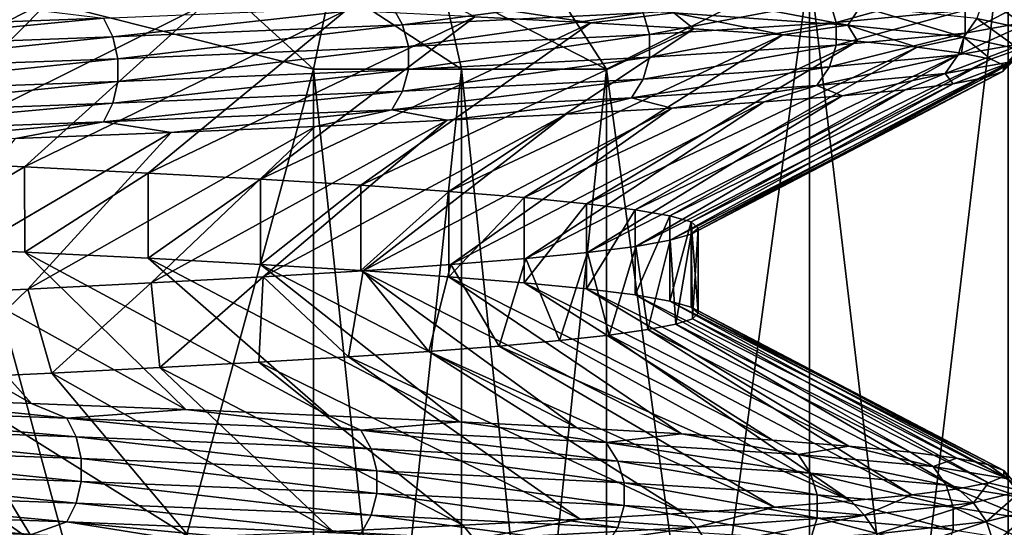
# Model space of a CAD drawing. Header units: metres. Extents: x -206 to 75, y -104 to 104.
# Tile 536 of 656: x 7.01 to 10.34, y -99.7 to -97.99. Entities that reach past the tile are written whole.
import ezdxf

# ---------------------------------------------------------------- set-up
doc = ezdxf.new("R2010")
doc.units = ezdxf.units.M
doc.layers.add('solid_01_1-CONSUMER_THERM_B_125288', color=7, linetype='CONTINUOUS')

msp = doc.modelspace()

# ---------------------------------------------------------------- linework, layer by layer
at = {"layer": 'solid_01_1-CONSUMER_THERM_B_125288'}
for points in [[(6.731843, -97, 37.90456), (6.627181, -97.807571, 39.5), (8, -98.154701, 39.5)], [(6.731843, -97, 11.095438), (8, -98.154701, 9.5), (6.627191, -97.807571, 9.5)], [(6.731843, -97, 11.095438), (8.242769, -97, 11.967772), (8, -98.154701, 9.5)], [(8.5, -98.154701, 39.222431), (6.731843, -97, 37.90456), (8, -98.154701, 39.5)], [(8.990381, -98.154701, 38.928204), (8.242769, -97, 37.03223), (6.731843, -97, 37.90456)], [(8.5, -98.154701, 39.222431), (8.990381, -98.154701, 38.928204), (6.731843, -97, 37.90456)], [(8.242769, -97, 11.967772), (8.5, -98.154701, 9.777568), (8, -98.154701, 9.5)], [(8.242769, -97, 11.967772), (8.990381, -98.154701, 10.071796), (8.5, -98.154701, 9.777568)], [(8.242769, -97, 11.967772), (9.67679, -97.807571, 11.260693), (8.990381, -98.154701, 10.071796)], [(8.990381, -98.154701, 38.928204), (9.676785, -97.807571, 37.739315), (8.242769, -97, 37.03223)], [(9.676785, -97.807571, 37.739315), (10.348061, -103.478249, 36.576633), (10.348054, -97.521751, 36.576645)], [(10.348061, -97.521751, 12.423368), (10.348054, -103.478249, 12.423355), (9.676786, -103.192429, 11.260685)], [(10.348061, -97.521751, 12.423368), (9.676786, -103.192429, 11.260685), (9.67679, -97.807571, 11.260693)], [(6.627181, -97.807571, 39.5), (6.62719, -103.192429, 39.5), (8, -102.845299, 39.5)], [(6.627181, -97.807571, 39.5), (8, -102.845299, 39.5), (8, -98.154701, 39.5)], [(6.627191, -97.807571, 9.5), (8, -98.154701, 9.5), (6.627182, -103.192429, 9.5)], [(9.67679, -97.807571, 11.260693), (9.676786, -103.192429, 11.260685), (8.990381, -102.845299, 10.071796)], [(9.67679, -97.807571, 11.260693), (8.990381, -102.845299, 10.071796), (8.990381, -98.154701, 10.071796)], [(8.990381, -98.154701, 38.928204), (9.67679, -103.192429, 37.739307), (9.676785, -97.807571, 37.739315)], [(9.676785, -97.807571, 37.739315), (9.67679, -103.192429, 37.739307), (10.348061, -103.478249, 36.576633)], [(7.114493, -97.915649, 16.996471), (6.560618, -97.89505, 16.507542), (6.083382, -98.443985, 17.465622)], [(8.2658, -97.941872, 30.815142), (9.075212, -97.900932, 29.584089), (8.301509, -98.005074, 30.842422)], [(9.075212, -97.900932, 29.584089), (9.114418, -97.964142, 29.606052), (8.301509, -98.005074, 30.842422)], [(9.257773, -97.901726, 19.659933), (9.217878, -97.964836, 19.680792), (9.806422, -98.005775, 21.031675)], [(9.848863, -97.942657, 21.016666), (9.257773, -97.901726, 19.659933), (9.806422, -98.005775, 21.031675)], [(9.743975, -97.92321, 28.266775), (10.178974, -97.882271, 26.852291), (9.766742, -97.996819, 28.275578)], [(10.178974, -97.882271, 26.852291), (10.202757, -97.955879, 26.85779), (9.766742, -97.996819, 28.275578)], [(7.114493, -97.915649, 16.996471), (6.083382, -98.443985, 17.465622), (6.570255, -98.464592, 17.918074)], [(7.6322, -97.936317, 17.523575), (7.114493, -97.915649, 16.996471), (6.570255, -98.464592, 17.918074)], [(7.6322, -97.936317, 17.523575), (6.570255, -98.464592, 17.918074), (7.023442, -98.485352, 18.403996)], [(8.109967, -97.956978, 18.084866), (7.6322, -97.936317, 17.523575), (7.023442, -98.485352, 18.403996)], [(8.444964, -97.923904, 18.426474), (8.545154, -97.977524, 18.67696), (8.937367, -97.998016, 19.299335)], [(9.217878, -97.964836, 19.680792), (8.444964, -97.923904, 18.426474), (8.937367, -97.998016, 19.299335)], [(9.114418, -97.964142, 29.606052), (9.743975, -97.92321, 28.266775), (9.135715, -98.03775, 29.617985)], [(9.743975, -97.92321, 28.266775), (9.766742, -97.996819, 28.275578), (9.135715, -98.03775, 29.617985)], [(10.433347, -97.914948, 25.392691), (10.433278, -97.991898, 25.392687), (10.202689, -98.032829, 26.857777)], [(10.202757, -97.955879, 26.85779), (10.433347, -97.914948, 25.392691), (10.202689, -98.032829, 26.857777)], [(10.266707, -97.910019, 22.438158), (10.242654, -97.983597, 22.442989), (10.429926, -98.024536, 23.910866)], [(10.454419, -97.950958, 23.909481), (10.266707, -97.910019, 22.438158), (10.429926, -98.024536, 23.910866)], [(6.169169, -98.023743, 32.875645), (6.993036, -97.946106, 32.116962), (7.290271, -97.982811, 31.919525)], [(8.109967, -97.956978, 18.084866), (7.023442, -98.485352, 18.403996), (7.44094, -98.506149, 18.921253)], [(7.290271, -97.982811, 31.919525), (8.2658, -97.941872, 30.815142), (7.321764, -98.046005, 31.951576)], [(8.2658, -97.941872, 30.815142), (8.301509, -98.005074, 30.842422), (7.321764, -98.046005, 31.951576)], [(8.545154, -97.977524, 18.67696), (8.109967, -97.956978, 18.084866), (7.44094, -98.506149, 18.921253)], [(8.301509, -98.005074, 30.842422), (9.114418, -97.964142, 29.606052), (8.320906, -98.07869, 30.857244)], [(9.114418, -97.964142, 29.606052), (9.135715, -98.03775, 29.617985), (8.320906, -98.07869, 30.857244)], [(9.217878, -97.964836, 19.680792), (8.937367, -97.998016, 19.299335), (9.285491, -98.01857, 19.95035)], [(9.217878, -97.964836, 19.680792), (9.285491, -98.01857, 19.95035), (9.586738, -98.039215, 20.625225)], [(9.806422, -98.005775, 21.031675), (9.217878, -97.964836, 19.680792), (9.586738, -98.039215, 20.625225)], [(10.202757, -97.955879, 26.85779), (10.202689, -98.032829, 26.857777), (9.766677, -98.073769, 28.275555)], [(9.766742, -97.996819, 28.275578), (10.202757, -97.955879, 26.85779), (9.766677, -98.073769, 28.275555)], [(9.848863, -97.942657, 21.016666), (9.806422, -98.005775, 21.031675), (10.198518, -98.046707, 22.451853)], [(10.242654, -97.983597, 22.442989), (9.848863, -97.942657, 21.016666), (10.198518, -98.046707, 22.451853)], [(6.169169, -98.023743, 32.875645), (7.290271, -97.982811, 31.919525), (6.195819, -98.086945, 32.911823)], [(7.290271, -97.982811, 31.919525), (7.321764, -98.046005, 31.951576), (6.195819, -98.086945, 32.911823)], [(7.321764, -98.046005, 31.951576), (8.301509, -98.005074, 30.842422), (7.338873, -98.119621, 31.96899)], [(8.301509, -98.005074, 30.842422), (8.320906, -98.07869, 30.857244), (7.338873, -98.119621, 31.96899)], [(8.545154, -97.977524, 18.67696), (7.44094, -98.506149, 18.921253), (7.820709, -98.526787, 19.467455)], [(8.937367, -97.998016, 19.299335), (8.545154, -97.977524, 18.67696), (7.820709, -98.526787, 19.467455)], [(8.937367, -97.998016, 19.299335), (7.820709, -98.526787, 19.467455), (8.160115, -98.547264, 20.038776)], [(9.285491, -98.01857, 19.95035), (8.937367, -97.998016, 19.299335), (8.160115, -98.547264, 20.038776)], [(9.766742, -97.996819, 28.275578), (9.766677, -98.073769, 28.275555), (9.135653, -98.114708, 29.617952)], [(9.135715, -98.03775, 29.617985), (9.766742, -97.996819, 28.275578), (9.135653, -98.114708, 29.617952)], [(9.806422, -98.005775, 21.031675), (9.586738, -98.039215, 20.625225), (9.839025, -98.059898, 21.31933)], [(9.806422, -98.005775, 21.031675), (9.839025, -98.059898, 21.31933), (10.040398, -98.080505, 22.026646)], [(10.198518, -98.046707, 22.451853), (9.806422, -98.005775, 21.031675), (10.040398, -98.080505, 22.026646)], [(10.433278, -97.991898, 25.392687), (10.408833, -98.065475, 25.390596), (10.178782, -98.106415, 26.852253)], [(10.202689, -98.032829, 26.857777), (10.433278, -97.991898, 25.392687), (10.178782, -98.106415, 26.852253)], [(10.242654, -97.983597, 22.442989), (10.198518, -98.046707, 22.451853), (10.384983, -98.087646, 23.913403)], [(10.429926, -98.024536, 23.910866), (10.242654, -97.983597, 22.442989), (10.384983, -98.087646, 23.913403)], [(9.285491, -98.01857, 19.95035), (8.160115, -98.547264, 20.038776), (8.457852, -98.567802, 20.632864)], [(9.135715, -98.03775, 29.617985), (9.135653, -98.114708, 29.617952), (8.320849, -98.15564, 30.857204)], [(8.320906, -98.07869, 30.857244), (9.135715, -98.03775, 29.617985), (8.320849, -98.15564, 30.857204)], [(9.586738, -98.039215, 20.625225), (9.285491, -98.01857, 19.95035), (8.457852, -98.567802, 20.632864)], [(9.586738, -98.039215, 20.625225), (8.457852, -98.567802, 20.632864), (8.712443, -98.588493, 21.246798)], [(9.839025, -98.059898, 21.31933), (9.586738, -98.039215, 20.625225), (8.712443, -98.588493, 21.246798)], [(10.202689, -98.032829, 26.857777), (10.178782, -98.106415, 26.852253), (9.743791, -98.147346, 28.266708)], [(9.766677, -98.073769, 28.275555), (10.202689, -98.032829, 26.857777), (9.743791, -98.147346, 28.266708)], [(6.195819, -98.086945, 32.911823), (7.321764, -98.046005, 31.951576), (6.210297, -98.160561, 32.93148)], [(7.321764, -98.046005, 31.951576), (7.338873, -98.119621, 31.96899), (6.210297, -98.160561, 32.93148)], [(9.839025, -98.059898, 21.31933), (8.712443, -98.588493, 21.246798), (8.922571, -98.609299, 21.877457)], [(10.040398, -98.080505, 22.026646), (9.839025, -98.059898, 21.31933), (8.922571, -98.609299, 21.877457)], [(9.766677, -98.073769, 28.275555), (9.743791, -98.147346, 28.266708), (9.114244, -98.188286, 29.605961)], [(9.135653, -98.114708, 29.617952), (9.766677, -98.073769, 28.275555), (9.114244, -98.188286, 29.605961)], [(10.198518, -98.046707, 22.451853), (10.040398, -98.080505, 22.026646), (10.190584, -98.100998, 22.745607)], [(10.408833, -98.065475, 25.390596), (10.363982, -98.128578, 25.386759), (10.134925, -98.169518, 26.842117)], [(10.178782, -98.106415, 26.852253), (10.408833, -98.065475, 25.390596), (10.134925, -98.169518, 26.842117)], [(10.198518, -98.046707, 22.451853), (10.190584, -98.100998, 22.745607), (10.289481, -98.121521, 23.476326)], [(10.384983, -98.087646, 23.913403), (10.198518, -98.046707, 22.451853), (10.289481, -98.121521, 23.476326)], [(8.320906, -98.07869, 30.857244), (8.320849, -98.15564, 30.857204), (7.338822, -98.196579, 31.968943)], [(7.338873, -98.119621, 31.96899), (8.320906, -98.07869, 30.857244), (7.338822, -98.196579, 31.968943)], [(10.040398, -98.080505, 22.026646), (8.922571, -98.609299, 21.877457), (9.087089, -98.630028, 22.52141)], [(10.190584, -98.100998, 22.745607), (10.040398, -98.080505, 22.026646), (9.087089, -98.630028, 22.52141)], [(10.190584, -98.100998, 22.745607), (9.087089, -98.630028, 22.52141), (9.205114, -98.650536, 23.174906)], [(10.289481, -98.121521, 23.476326), (10.190584, -98.100998, 22.745607), (9.205114, -98.650536, 23.174906)], [(10.178782, -98.106415, 26.852253), (10.134925, -98.169518, 26.842117), (9.701809, -98.210449, 28.250479)], [(9.743791, -98.147346, 28.266708), (10.178782, -98.106415, 26.852253), (9.701809, -98.210449, 28.250479)], [(10.384983, -98.087646, 23.913403), (10.289481, -98.121521, 23.476326), (10.3362, -98.142113, 24.213612)], [(10.384983, -98.087646, 23.913403), (10.3362, -98.142113, 24.213612), (10.330353, -98.162781, 24.952396)], [(10.363982, -98.128578, 25.386759), (10.384983, -98.087646, 23.913403), (10.330353, -98.162781, 24.952396)], [(7.338873, -98.119621, 31.96899), (7.338822, -98.196579, 31.968943), (6.210254, -98.237518, 32.931427)], [(6.210297, -98.160561, 32.93148), (7.338873, -98.119621, 31.96899), (6.210254, -98.237518, 32.931427)], [(9.135653, -98.114708, 29.617952), (9.114244, -98.188286, 29.605961), (8.30135, -98.229225, 30.842308)], [(8.320849, -98.15564, 30.857204), (9.135653, -98.114708, 29.617952), (8.30135, -98.229225, 30.842308)], [(10.289481, -98.121521, 23.476326), (9.205114, -98.650536, 23.174906), (9.276246, -98.671013, 23.835733)], [(10.3362, -98.142113, 24.213612), (10.289481, -98.121521, 23.476326), (9.276246, -98.671013, 23.835733)], [(10.134925, -98.169518, 26.842117), (10.363982, -98.128578, 25.386759), (10.161824, -98.204018, 26.414364)], [(10.363982, -98.128578, 25.386759), (10.272038, -98.183456, 25.687681), (10.161824, -98.204018, 26.414364)], [(10.363982, -98.128578, 25.386759), (10.330353, -98.162781, 24.952396), (10.272038, -98.183456, 25.687681)], [(8, -98.154701, 9.5), (8, -102.845299, 9.5), (6.627182, -103.192429, 9.5)], [(8.320849, -98.15564, 30.857204), (8.30135, -98.229225, 30.842308), (7.321623, -98.270164, 31.951441)], [(7.338822, -98.196579, 31.968943), (8.320849, -98.15564, 30.857204), (7.321623, -98.270164, 31.951441)], [(8.5, -98.154701, 9.777568), (8.5, -102.845299, 9.777568), (8, -102.845299, 9.5)], [(8.5, -98.154701, 9.777568), (8, -102.845299, 9.5), (8, -98.154701, 9.5)], [(8, -98.154701, 39.5), (8, -102.845299, 39.5), (8.5, -102.845299, 39.222431)], [(8.5, -98.154701, 39.222431), (8, -98.154701, 39.5), (8.5, -102.845299, 39.222431)], [(8.990381, -98.154701, 10.071796), (8.990381, -102.845299, 10.071796), (8.5, -102.845299, 9.777568)], [(8.990381, -98.154701, 10.071796), (8.5, -102.845299, 9.777568), (8.5, -98.154701, 9.777568)], [(8.5, -98.154701, 39.222431), (8.5, -102.845299, 39.222431), (8.990381, -102.845299, 38.928204)], [(8.5, -98.154701, 39.222431), (8.990381, -102.845299, 38.928204), (8.990381, -98.154701, 38.928204)], [(8.990381, -98.154701, 38.928204), (8.990381, -102.845299, 38.928204), (9.67679, -103.192429, 37.739307)], [(9.743791, -98.147346, 28.266708), (9.701809, -98.210449, 28.250479), (9.074976, -98.251389, 29.583961)], [(9.114244, -98.188286, 29.605961), (9.743791, -98.147346, 28.266708), (9.074976, -98.251389, 29.583961)], [(10.3362, -98.142113, 24.213612), (9.276246, -98.671013, 23.835733), (9.3, -98.69194, 24.5)], [(10.330353, -98.162781, 24.952396), (9.3, -98.69194, 24.5), (9.276436, -98.712303, 25.161619)], [(10.272038, -98.183456, 25.687681), (10.330353, -98.162781, 24.952396), (9.276436, -98.712303, 25.161619)], [(10.330353, -98.162781, 24.952396), (10.3362, -98.142113, 24.213612), (9.3, -98.69194, 24.5)], [(9.701809, -98.210449, 28.250479), (10.134925, -98.169518, 26.842117), (9.7866, -98.245041, 27.837992)], [(10.134925, -98.169518, 26.842117), (9.999936, -98.224495, 27.131519), (9.7866, -98.245041, 27.837992)], [(10.134925, -98.169518, 26.842117), (10.161824, -98.204018, 26.414364), (9.999936, -98.224495, 27.131519)], [(7.338822, -98.196579, 31.968943), (7.321623, -98.270164, 31.951441), (6.195699, -98.311096, 32.911671)], [(6.210254, -98.237518, 32.931427), (7.338822, -98.196579, 31.968943), (6.195699, -98.311096, 32.911671)], [(9.114244, -98.188286, 29.605961), (9.074976, -98.251389, 29.583961), (8.265584, -98.29232, 30.814983)], [(8.30135, -98.229225, 30.842308), (9.114244, -98.188286, 29.605961), (8.265584, -98.29232, 30.814983)], [(10.161824, -98.204018, 26.414364), (9.206059, -98.732986, 25.818518), (9.089313, -98.753487, 26.468348)], [(9.999936, -98.224495, 27.131519), (10.161824, -98.204018, 26.414364), (9.089313, -98.753487, 26.468348)], [(10.272038, -98.183456, 25.687681), (9.276436, -98.712303, 25.161619), (9.206059, -98.732986, 25.818518)], [(10.161824, -98.204018, 26.414364), (10.272038, -98.183456, 25.687681), (9.206059, -98.732986, 25.818518)], [(8.30135, -98.229225, 30.842308), (8.265584, -98.29232, 30.814983), (7.29008, -98.33326, 31.919336)], [(7.321623, -98.270164, 31.951441), (8.30135, -98.229225, 30.842308), (7.29008, -98.33326, 31.919336)], [(9.999936, -98.224495, 27.131519), (9.089313, -98.753487, 26.468348), (8.926604, -98.773842, 27.108782)], [(9.7866, -98.245041, 27.837992), (9.999936, -98.224495, 27.131519), (8.926604, -98.773842, 27.108782)], [(9.074976, -98.251389, 29.583961), (9.701809, -98.210449, 28.250479), (9.211435, -98.286362, 29.198114)], [(9.701809, -98.210449, 28.250479), (9.523118, -98.265678, 28.528593), (9.211435, -98.286362, 29.198114)], [(9.701809, -98.210449, 28.250479), (9.7866, -98.245041, 27.837992), (9.523118, -98.265678, 28.528593)], [(7.321623, -98.270164, 31.951441), (7.29008, -98.33326, 31.919336), (6.169006, -98.374191, 32.875431)], [(6.195699, -98.311096, 32.911671), (7.321623, -98.270164, 31.951441), (6.169006, -98.374191, 32.875431)], [(8.265584, -98.29232, 30.814983), (9.074976, -98.251389, 29.583961), (8.452541, -98.327492, 30.456562)], [(9.074976, -98.251389, 29.583961), (8.8541, -98.306984, 29.841537), (8.452541, -98.327492, 30.456562)], [(9.523118, -98.265678, 28.528593), (8.71831, -98.794296, 27.737448), (8.464969, -98.814972, 28.351532)], [(9.211435, -98.286362, 29.198114), (9.523118, -98.265678, 28.528593), (8.464969, -98.814972, 28.351532)], [(9.7866, -98.245041, 27.837992), (8.926604, -98.773842, 27.108782), (8.71831, -98.794296, 27.737448)], [(9.523118, -98.265678, 28.528593), (9.7866, -98.245041, 27.837992), (8.71831, -98.794296, 27.737448)], [(9.074976, -98.251389, 29.583961), (9.211435, -98.286362, 29.198114), (8.8541, -98.306984, 29.841537)], [(7.29008, -98.33326, 31.919336), (8.265584, -98.29232, 30.814983), (7.519085, -98.368584, 31.598053)], [(8.265584, -98.29232, 30.814983), (8.006759, -98.348, 31.043192), (7.519085, -98.368584, 31.598053)], [(8.265584, -98.29232, 30.814983), (8.452541, -98.327492, 30.456562), (8.006759, -98.348, 31.043192)], [(9.211435, -98.286362, 29.198114), (8.464969, -98.814972, 28.351532), (8.168098, -98.835785, 28.94659)], [(8.8541, -98.306984, 29.841537), (9.211435, -98.286362, 29.198114), (8.168098, -98.835785, 28.94659)], [(6.169006, -98.374191, 32.875431), (7.29008, -98.33326, 31.919336), (6.432625, -98.40992, 32.596069)], [(7.29008, -98.33326, 31.919336), (6.993047, -98.389252, 32.116951), (6.432625, -98.40992, 32.596069)], [(7.29008, -98.33326, 31.919336), (7.519085, -98.368584, 31.598053), (6.993047, -98.389252, 32.116951)], [(8.452541, -98.327492, 30.456562), (7.829719, -98.856522, 29.518517), (7.451292, -98.87706, 30.064911)], [(8.006759, -98.348, 31.043192), (8.452541, -98.327492, 30.456562), (7.451292, -98.87706, 30.064911)], [(8.8541, -98.306984, 29.841537), (8.168098, -98.835785, 28.94659), (7.829719, -98.856522, 29.518517)], [(8.452541, -98.327492, 30.456562), (8.8541, -98.306984, 29.841537), (7.829719, -98.856522, 29.518517)], [(7.519085, -98.368584, 31.598053), (7.034804, -98.897537, 30.582888), (6.582345, -98.918144, 31.069836)], [(6.993047, -98.389252, 32.116951), (7.519085, -98.368584, 31.598053), (6.582345, -98.918144, 31.069836)], [(8.006759, -98.348, 31.043192), (7.451292, -98.87706, 30.064911), (7.034804, -98.897537, 30.582888)], [(7.519085, -98.368584, 31.598053), (8.006759, -98.348, 31.043192), (7.034804, -98.897537, 30.582888)], [(6.570868, -98.752785, 17.918686), (7.023442, -98.485352, 18.403996), (6.570255, -98.464592, 17.918074)], [(7.02429, -98.773338, 18.404974), (7.023442, -98.485352, 18.403996), (6.570868, -98.752785, 17.918686)], [(7.02429, -98.773338, 18.404974), (7.44094, -98.506149, 18.921253), (7.023442, -98.485352, 18.403996)], [(7.441757, -98.793823, 18.922342), (7.44094, -98.506149, 18.921253), (7.02429, -98.773338, 18.404974)], [(7.441757, -98.793823, 18.922342), (7.820709, -98.526787, 19.467455), (7.44094, -98.506149, 18.921253)], [(7.821345, -98.814445, 19.468443), (7.820709, -98.526787, 19.467455), (7.441757, -98.793823, 18.922342)], [(7.821345, -98.814445, 19.468443), (8.160115, -98.547264, 20.038776), (7.820709, -98.526787, 19.467455)], [(8.160574, -98.83522, 20.039616), (8.160115, -98.547264, 20.038776), (7.821345, -98.814445, 19.468443)], [(8.160574, -98.83522, 20.039616), (8.457852, -98.567802, 20.632864), (8.160115, -98.547264, 20.038776)], [(8.458186, -98.85598, 20.633595), (8.457852, -98.567802, 20.632864), (8.160574, -98.83522, 20.039616)], [(8.458186, -98.85598, 20.633595), (8.712443, -98.588493, 21.246798), (8.457852, -98.567802, 20.632864)], [(8.712685, -98.876602, 21.247444), (8.712443, -98.588493, 21.246798), (8.458186, -98.85598, 20.633595)], [(8.712685, -98.876602, 21.247444), (8.922571, -98.609299, 21.877457), (8.712443, -98.588493, 21.246798)], [(8.922732, -98.897095, 21.878008), (8.922571, -98.609299, 21.877457), (8.712685, -98.876602, 21.247444)], [(8.922732, -98.897095, 21.878008), (9.087089, -98.630028, 22.52141), (8.922571, -98.609299, 21.877457)], [(9.087181, -98.917603, 22.521833), (9.087089, -98.630028, 22.52141), (8.922732, -98.897095, 21.878008)], [(9.087181, -98.917603, 22.521833), (9.205114, -98.650536, 23.174906), (9.087089, -98.630028, 22.52141)], [(9.205153, -98.938293, 23.175173), (9.205114, -98.650536, 23.174906), (9.087181, -98.917603, 22.521833)], [(9.205153, -98.938293, 23.175173), (9.276246, -98.671013, 23.835733), (9.205114, -98.650536, 23.174906)], [(9.276254, -98.959099, 23.835836), (9.276246, -98.671013, 23.835733), (9.205153, -98.938293, 23.175173)], [(9.3, -98.979485, 24.5), (9.3, -98.69194, 24.5), (9.276246, -98.671013, 23.835733)], [(9.276254, -98.959099, 23.835836), (9.3, -98.979485, 24.5), (9.276246, -98.671013, 23.835733)], [(9.281126, -98.998116, 25.092197), (9.276436, -98.712303, 25.161619), (9.3, -98.69194, 24.5)], [(9.281126, -98.998116, 25.092197), (9.3, -98.69194, 24.5), (9.3, -98.979485, 24.5)], [(6.083906, -98.732071, 17.466076), (6.488784, -99.263557, 16.449005), (7.046693, -99.284241, 16.932737)], [(6.570868, -98.752785, 17.918686), (6.083906, -98.732071, 17.466076), (7.046693, -99.284241, 16.932737)], [(9.130651, -99.034683, 26.266693), (9.089313, -98.753487, 26.468348), (9.206059, -98.732986, 25.818518)], [(9.130651, -99.034683, 26.266693), (9.206059, -98.732986, 25.818518), (9.224599, -99.01638, 25.681852)], [(9.224599, -99.01638, 25.681852), (9.206059, -98.732986, 25.818518), (9.276436, -98.712303, 25.161619)], [(9.224599, -99.01638, 25.681852), (9.276436, -98.712303, 25.161619), (9.281126, -98.998116, 25.092197)], [(6.570868, -98.752785, 17.918686), (7.046693, -99.284241, 16.932737), (7.569294, -99.304878, 17.455463)], [(7.02429, -98.773338, 18.404974), (6.570868, -98.752785, 17.918686), (7.569294, -99.304878, 17.455463)], [(8.999547, -99.053177, 26.844814), (8.926604, -98.773842, 27.108782), (9.089313, -98.753487, 26.468348)], [(8.999547, -99.053177, 26.844814), (9.089313, -98.753487, 26.468348), (9.130651, -99.034683, 26.266693)], [(7.02429, -98.773338, 18.404974), (7.569294, -99.304878, 17.455463), (8.052562, -99.325424, 18.013102)], [(7.441757, -98.793823, 18.922342), (7.02429, -98.773338, 18.404974), (8.052562, -99.325424, 18.013102)], [(7.441757, -98.793823, 18.922342), (8.052562, -99.325424, 18.013102), (8.493269, -99.345901, 18.60154)], [(7.821345, -98.814445, 19.468443), (7.441757, -98.793823, 18.922342), (8.493269, -99.345901, 18.60154)], [(8.628366, -99.09021, 27.970057), (8.464969, -98.814972, 28.351532), (8.71831, -98.794296, 27.737448)], [(8.628366, -99.09021, 27.970057), (8.71831, -98.794296, 27.737448), (8.831896, -99.071724, 27.413353)], [(8.831896, -99.071724, 27.413353), (8.71831, -98.794296, 27.737448), (8.926604, -98.773842, 27.108782)], [(8.831896, -99.071724, 27.413353), (8.926604, -98.773842, 27.108782), (8.999547, -99.053177, 26.844814)], [(7.821345, -98.814445, 19.468443), (8.493269, -99.345901, 18.60154), (8.890768, -99.36647, 19.219885)], [(8.160574, -98.83522, 20.039616), (7.821345, -98.814445, 19.468443), (8.890768, -99.36647, 19.219885)], [(8.118805, -99.126724, 29.035967), (7.829719, -98.856522, 29.518517), (8.168098, -98.835785, 28.94659)], [(8.118805, -99.126724, 29.035967), (8.168098, -98.835785, 28.94659), (8.390176, -99.108536, 28.511852)], [(8.160574, -98.83522, 20.039616), (8.890768, -99.36647, 19.219885), (9.244368, -99.387138, 19.867233)], [(8.458186, -98.85598, 20.633595), (8.160574, -98.83522, 20.039616), (9.244368, -99.387138, 19.867233)], [(8.390176, -99.108536, 28.511852), (8.168098, -98.835785, 28.94659), (8.464969, -98.814972, 28.351532)], [(8.390176, -99.108536, 28.511852), (8.464969, -98.814972, 28.351532), (8.628366, -99.09021, 27.970057)], [(7.480652, -99.163246, 30.025381), (7.451292, -98.87706, 30.064911), (7.829719, -98.856522, 29.518517)], [(7.480652, -99.163246, 30.025381), (7.829719, -98.856522, 29.518517), (7.815351, -99.144913, 29.540863)], [(7.815351, -99.144913, 29.540863), (7.829719, -98.856522, 29.518517), (8.118805, -99.126724, 29.035967)], [(8.458186, -98.85598, 20.633595), (9.244368, -99.387138, 19.867233), (9.551485, -99.407806, 20.539167)], [(8.712685, -98.876602, 21.247444), (8.458186, -98.85598, 20.633595), (9.551485, -99.407806, 20.539167)], [(6.721356, -99.200134, 30.927547), (6.582345, -98.918144, 31.069836), (7.034804, -98.897537, 30.582888)], [(6.721356, -99.200134, 30.927547), (7.034804, -98.897537, 30.582888), (7.115636, -99.181702, 30.488132)], [(7.115636, -99.181702, 30.488132), (7.034804, -98.897537, 30.582888), (7.451292, -98.87706, 30.064911)], [(7.115636, -99.181702, 30.488132), (7.451292, -98.87706, 30.064911), (7.480652, -99.163246, 30.025381)], [(8.712685, -98.876602, 21.247444), (9.551485, -99.407806, 20.539167), (9.810034, -99.428398, 21.231277)], [(8.922732, -98.897095, 21.878008), (8.712685, -98.876602, 21.247444), (9.810034, -99.428398, 21.231277)], [(8.922732, -98.897095, 21.878008), (9.810034, -99.428398, 21.231277), (10.018289, -99.448929, 21.938784)], [(9.087181, -98.917603, 22.521833), (8.922732, -98.897095, 21.878008), (10.018289, -99.448929, 21.938784)], [(9.087181, -98.917603, 22.521833), (10.018289, -99.448929, 21.938784), (10.174848, -99.469414, 22.656218)], [(9.205153, -98.938293, 23.175173), (9.087181, -98.917603, 22.521833), (10.174848, -99.469414, 22.656218)], [(9.205153, -98.938293, 23.175173), (10.174848, -99.469414, 22.656218), (10.279954, -99.490021, 23.383919)], [(9.276254, -98.959099, 23.835836), (9.205153, -98.938293, 23.175173), (10.279954, -99.490021, 23.383919)], [(9.276254, -98.959099, 23.835836), (10.333221, -99.510712, 24.120617), (9.3, -98.979485, 24.5)], [(9.276254, -98.959099, 23.835836), (10.279954, -99.490021, 23.383919), (10.333221, -99.510712, 24.120617)], [(10.282122, -99.551903, 25.596083), (9.224599, -99.01638, 25.681852), (9.281126, -98.998116, 25.092197)], [(10.333939, -99.531349, 24.859657), (9.281126, -98.998116, 25.092197), (9.3, -98.979485, 24.5)], [(10.333939, -99.531349, 24.859657), (10.282122, -99.551903, 25.596083), (9.281126, -98.998116, 25.092197)], [(10.333221, -99.510712, 24.120617), (10.333939, -99.531349, 24.859657), (9.3, -98.979485, 24.5)], [(10.02296, -99.592949, 27.042801), (8.999547, -99.053177, 26.844814), (9.130651, -99.034683, 26.266693)], [(10.178334, -99.572403, 26.324545), (9.130651, -99.034683, 26.266693), (9.224599, -99.01638, 25.681852)], [(10.178334, -99.572403, 26.324545), (10.02296, -99.592949, 27.042801), (9.130651, -99.034683, 26.266693)], [(10.282122, -99.551903, 25.596083), (10.178334, -99.572403, 26.324545), (9.224599, -99.01638, 25.681852)], [(9.816189, -99.613609, 27.750153), (8.628366, -99.09021, 27.970057), (8.831896, -99.071724, 27.413353)], [(9.816189, -99.613609, 27.750153), (8.831896, -99.071724, 27.413353), (8.999547, -99.053177, 26.844814)], [(10.02296, -99.592949, 27.042801), (9.816189, -99.613609, 27.750153), (8.999547, -99.053177, 26.844814)], [(9.558969, -99.63427, 28.44273), (8.390176, -99.108536, 28.511852), (8.628366, -99.09021, 27.970057)], [(9.816189, -99.613609, 27.750153), (9.558969, -99.63427, 28.44273), (8.628366, -99.09021, 27.970057)], [(8.90113, -99.675385, 29.762653), (7.815351, -99.144913, 29.540863), (8.118805, -99.126724, 29.035967)], [(9.253134, -99.654869, 29.115265), (8.118805, -99.126724, 29.035967), (8.390176, -99.108536, 28.511852)], [(9.253134, -99.654869, 29.115265), (8.90113, -99.675385, 29.762653), (8.118805, -99.126724, 29.035967)], [(9.558969, -99.63427, 28.44273), (9.253134, -99.654869, 29.115265), (8.390176, -99.108536, 28.511852)], [(8.065182, -99.716492, 30.971176), (7.115636, -99.181702, 30.488132), (7.480652, -99.163246, 30.025381)], [(8.505101, -99.695877, 30.381376), (7.480652, -99.163246, 30.025381), (7.815351, -99.144913, 29.540863)], [(8.505101, -99.695877, 30.381376), (8.065182, -99.716492, 30.971176), (7.480652, -99.163246, 30.025381)], [(8.90113, -99.675385, 29.762653), (8.505101, -99.695877, 30.381376), (7.815351, -99.144913, 29.540863)], [(7.061164, -99.75782, 32.053761), (6.298884, -99.218491, 31.342081), (6.721356, -99.200134, 30.927547)], [(7.582608, -99.737183, 31.530188), (6.721356, -99.200134, 30.927547), (7.115636, -99.181702, 30.488132)], [(7.582608, -99.737183, 31.530188), (7.061164, -99.75782, 32.053761), (6.721356, -99.200134, 30.927547)], [(8.065182, -99.716492, 30.971176), (7.582608, -99.737183, 31.530188), (7.115636, -99.181702, 30.488132)], [(7.061164, -99.75782, 32.053761), (6.504002, -99.778679, 32.538528), (6.298884, -99.218491, 31.342081)], [(7.166826, -99.333687, 16.961185), (6.488784, -99.263557, 16.449005), (6.030071, -99.292755, 16.023699)], [(7.166826, -99.333687, 16.961185), (7.046693, -99.284241, 16.932737), (6.488784, -99.263557, 16.449005)], [(6.030071, -99.292755, 16.023699), (6.056102, -99.355896, 15.987107), (7.197764, -99.396828, 16.92864)], [(7.166826, -99.333687, 16.961185), (6.030071, -99.292755, 16.023699), (7.197764, -99.396828, 16.92864)], [(7.166826, -99.333687, 16.961185), (7.569294, -99.304878, 17.455463), (7.046693, -99.284241, 16.932737)], [(8.160493, -99.374626, 18.049261), (7.569294, -99.304878, 17.455463), (7.166826, -99.333687, 16.961185)], [(8.160493, -99.374626, 18.049261), (8.052562, -99.325424, 18.013102), (7.569294, -99.304878, 17.455463)], [(7.166826, -99.333687, 16.961185), (7.197764, -99.396828, 16.92864), (8.19572, -99.437767, 18.021414)], [(8.160493, -99.374626, 18.049261), (7.166826, -99.333687, 16.961185), (8.19572, -99.437767, 18.021414)], [(8.160493, -99.374626, 18.049261), (8.493269, -99.345901, 18.60154), (8.052562, -99.325424, 18.013102)], [(6.056102, -99.355896, 15.987107), (6.070269, -99.429543, 15.967196), (7.214601, -99.470482, 16.910931)], [(7.197764, -99.396828, 16.92864), (6.056102, -99.355896, 15.987107), (7.214601, -99.470482, 16.910931)], [(8.990026, -99.415558, 19.266844), (8.493269, -99.345901, 18.60154), (8.160493, -99.374626, 18.049261)], [(8.990026, -99.415558, 19.266844), (8.890768, -99.36647, 19.219885), (8.493269, -99.345901, 18.60154)], [(8.990026, -99.415558, 19.266844), (9.244368, -99.387138, 19.867233), (8.890768, -99.36647, 19.219885)], [(7.197764, -99.396828, 16.92864), (7.214601, -99.470482, 16.910931), (8.214891, -99.511414, 18.006262)], [(8.19572, -99.437767, 18.021414), (7.197764, -99.396828, 16.92864), (8.214891, -99.511414, 18.006262)], [(8.160493, -99.374626, 18.049261), (8.19572, -99.437767, 18.021414), (9.028832, -99.478699, 19.244253)], [(8.990026, -99.415558, 19.266844), (8.160493, -99.374626, 18.049261), (9.028832, -99.478699, 19.244253)], [(9.638854, -99.456497, 20.589825), (9.244368, -99.387138, 19.867233), (8.990026, -99.415558, 19.266844)], [(9.638854, -99.456497, 20.589825), (9.551485, -99.407806, 20.539167), (9.244368, -99.387138, 19.867233)], [(6.070269, -99.429543, 15.967196), (6.070229, -99.506546, 15.967256), (7.214554, -99.547485, 16.910984)], [(7.214601, -99.470482, 16.910931), (6.070269, -99.429543, 15.967196), (7.214554, -99.547485, 16.910984)], [(8.19572, -99.437767, 18.021414), (8.214891, -99.511414, 18.006262), (9.049954, -99.552353, 19.23196)], [(9.028832, -99.478699, 19.244253), (8.19572, -99.437767, 18.021414), (9.049954, -99.552353, 19.23196)], [(8.990026, -99.415558, 19.266844), (9.028832, -99.478699, 19.244253), (9.680461, -99.51963, 20.572945)], [(9.638854, -99.456497, 20.589825), (8.990026, -99.415558, 19.266844), (9.680461, -99.51963, 20.572945)], [(9.638854, -99.456497, 20.589825), (9.810034, -99.428398, 21.231277), (9.551485, -99.407806, 20.539167)], [(10.095199, -99.497429, 21.990854), (9.810034, -99.428398, 21.231277), (9.638854, -99.456497, 20.589825)], [(10.095199, -99.497429, 21.990854), (10.018289, -99.448929, 21.938784), (9.810034, -99.428398, 21.231277)], [(7.214601, -99.470482, 16.910931), (7.214554, -99.547485, 16.910984), (8.214837, -99.588425, 18.006308)], [(8.214891, -99.511414, 18.006262), (7.214601, -99.470482, 16.910931), (8.214837, -99.588425, 18.006308)], [(9.638854, -99.456497, 20.589825), (9.680461, -99.51963, 20.572945), (10.138774, -99.56057, 21.980022)], [(10.095199, -99.497429, 21.990854), (9.638854, -99.456497, 20.589825), (10.138774, -99.56057, 21.980022)], [(10.095199, -99.497429, 21.990854), (10.174848, -99.469414, 22.656218), (10.018289, -99.448929, 21.938784)], [(10.348155, -99.538368, 23.442297), (10.174848, -99.469414, 22.656218), (10.095199, -99.497429, 21.990854)], [(10.348155, -99.538368, 23.442297), (10.279954, -99.490021, 23.383919), (10.174848, -99.469414, 22.656218)], [(9.028832, -99.478699, 19.244253), (9.049954, -99.552353, 19.23196), (9.703107, -99.593285, 20.563759)], [(9.680461, -99.51963, 20.572945), (9.028832, -99.478699, 19.244253), (9.703107, -99.593285, 20.563759)], [(10.095199, -99.497429, 21.990854), (10.138774, -99.56057, 21.980022), (10.392821, -99.601501, 23.437731)], [(10.348155, -99.538368, 23.442297), (10.095199, -99.497429, 21.990854), (10.392821, -99.601501, 23.437731)], [(10.348155, -99.538368, 23.442297), (10.333221, -99.510712, 24.120617), (10.279954, -99.490021, 23.383919)], [(6.070229, -99.506546, 15.967256), (6.055989, -99.58017, 15.987274), (7.197628, -99.621101, 16.928791)], [(7.214554, -99.547485, 16.910984), (6.070229, -99.506546, 15.967256), (7.197628, -99.621101, 16.928791)], [(8.214891, -99.511414, 18.006262), (8.214837, -99.588425, 18.006308), (9.049893, -99.629356, 19.231998)], [(9.049954, -99.552353, 19.23196), (8.214891, -99.511414, 18.006262), (9.049893, -99.629356, 19.231998)], [(9.680461, -99.51963, 20.572945), (9.703107, -99.593285, 20.563759), (10.162493, -99.634224, 21.974129)], [(10.138774, -99.56057, 21.980022), (9.680461, -99.51963, 20.572945), (10.162493, -99.634224, 21.974129)], [(10.393547, -99.5793, 24.915152), (10.282122, -99.551903, 25.596083), (10.333939, -99.531349, 24.859657)], [(10.393547, -99.5793, 24.915152), (10.333939, -99.531349, 24.859657), (10.333221, -99.510712, 24.120617)], [(10.393547, -99.5793, 24.915152), (10.333221, -99.510712, 24.120617), (10.348155, -99.538368, 23.442297)], [(7.214554, -99.547485, 16.910984), (7.197628, -99.621101, 16.928791), (8.195564, -99.662041, 18.021544)], [(8.214837, -99.588425, 18.006308), (7.214554, -99.547485, 16.910984), (8.195564, -99.662041, 18.021544)], [(9.049954, -99.552353, 19.23196), (9.049893, -99.629356, 19.231998), (9.703041, -99.670296, 20.563789)], [(9.703107, -99.593285, 20.563759), (9.049954, -99.552353, 19.23196), (9.703041, -99.670296, 20.563789)], [(10.138774, -99.56057, 21.980022), (10.162493, -99.634224, 21.974129), (10.417135, -99.675156, 23.435247)], [(10.392821, -99.601501, 23.437731), (10.138774, -99.56057, 21.980022), (10.417135, -99.675156, 23.435247)], [(10.231222, -99.620239, 26.379595), (10.178334, -99.572403, 26.324545), (10.282122, -99.551903, 25.596083)], [(10.231222, -99.620239, 26.379595), (10.282122, -99.551903, 25.596083), (10.393547, -99.5793, 24.915152)], [(6.055989, -99.58017, 15.987274), (6.029918, -99.643196, 16.023922), (7.166643, -99.684128, 16.961384)], [(7.197628, -99.621101, 16.928791), (6.055989, -99.58017, 15.987274), (7.166643, -99.684128, 16.961384)], [(8.214837, -99.588425, 18.006308), (8.195564, -99.662041, 18.021544), (9.02866, -99.70298, 19.24436)], [(9.049893, -99.629356, 19.231998), (8.214837, -99.588425, 18.006308), (9.02866, -99.70298, 19.24436)], [(9.703107, -99.593285, 20.563759), (9.703041, -99.670296, 20.563789), (10.162424, -99.711235, 21.974148)], [(10.162493, -99.634224, 21.974129), (9.703107, -99.593285, 20.563759), (10.162424, -99.711235, 21.974148)], [(9.862547, -99.661171, 27.806089), (9.816189, -99.613609, 27.750153), (10.02296, -99.592949, 27.042801)], [(9.862547, -99.661171, 27.806089), (10.02296, -99.592949, 27.042801), (10.231222, -99.620239, 26.379595)], [(10.231222, -99.620239, 26.379595), (10.02296, -99.592949, 27.042801), (10.178334, -99.572403, 26.324545)], [(10.231222, -99.620239, 26.379595), (10.393547, -99.5793, 24.915152), (10.275382, -99.683365, 26.387709)], [(10.393547, -99.5793, 24.915152), (10.438409, -99.642433, 24.916943), (10.275382, -99.683365, 26.387709)], [(7.197628, -99.621101, 16.928791), (7.166643, -99.684128, 16.961384), (8.160283, -99.725067, 18.049433)], [(8.195564, -99.662041, 18.021544), (7.197628, -99.621101, 16.928791), (8.160283, -99.725067, 18.049433)], [(9.049893, -99.629356, 19.231998), (9.02866, -99.70298, 19.24436), (9.680275, -99.743919, 20.573027)], [(9.703041, -99.670296, 20.563789), (9.049893, -99.629356, 19.231998), (9.680275, -99.743919, 20.573027)], [(9.296445, -99.70211, 29.166573), (9.253134, -99.654869, 29.115265), (9.558969, -99.63427, 28.44273)], [(9.296445, -99.70211, 29.166573), (9.558969, -99.63427, 28.44273), (9.862547, -99.661171, 27.806089)], [(9.862547, -99.661171, 27.806089), (9.558969, -99.63427, 28.44273), (9.816189, -99.613609, 27.750153)], [(9.862547, -99.661171, 27.806089), (10.231222, -99.620239, 26.379595), (9.905115, -99.724304, 27.820358)], [(10.231222, -99.620239, 26.379595), (10.275382, -99.683365, 26.387709), (9.905115, -99.724304, 27.820358)], [(10.162493, -99.634224, 21.974129), (10.162424, -99.711235, 21.974148), (10.417064, -99.752167, 23.435257)], [(10.417135, -99.675156, 23.435247), (10.162493, -99.634224, 21.974129), (10.417064, -99.752167, 23.435257)], [(6.029918, -99.643196, 16.023922), (6.488796, -99.706772, 16.449013), (7.046695, -99.727341, 16.932739)], [(7.166643, -99.684128, 16.961384), (6.029918, -99.643196, 16.023922), (7.046695, -99.727341, 16.932739)], [(8.195564, -99.662041, 18.021544), (8.160283, -99.725067, 18.049433), (8.989795, -99.765999, 19.266983)], [(9.02866, -99.70298, 19.24436), (8.195564, -99.662041, 18.021544), (8.989795, -99.765999, 19.266983)], [(9.296445, -99.70211, 29.166573), (8.90113, -99.675385, 29.762653), (9.253134, -99.654869, 29.115265)], [(9.296445, -99.70211, 29.166573), (9.862547, -99.661171, 27.806089), (9.336569, -99.765236, 29.186712)], [(9.862547, -99.661171, 27.806089), (9.905115, -99.724304, 27.820358), (9.336569, -99.765236, 29.186712)], [(9.703041, -99.670296, 20.563789), (9.680275, -99.743919, 20.573027), (10.138578, -99.784851, 21.980076)], [(10.162424, -99.711235, 21.974148), (9.703041, -99.670296, 20.563789), (10.138578, -99.784851, 21.980076)], [(10.275382, -99.683365, 26.387709), (10.438409, -99.642433, 24.916943), (10.299422, -99.757027, 26.392126)], [(10.438409, -99.642433, 24.916943), (10.462831, -99.716087, 24.917919), (10.299422, -99.757027, 26.392126)], [(7.166643, -99.684128, 16.961384), (7.046695, -99.727341, 16.932739), (7.569293, -99.747993, 17.455463)], [(7.166643, -99.684128, 16.961384), (7.569293, -99.747993, 17.455463), (8.052576, -99.768669, 18.013123)], [(8.160283, -99.725067, 18.049433), (7.166643, -99.684128, 16.961384), (8.052576, -99.768669, 18.013123)], [(8.544266, -99.743042, 30.433464), (8.065182, -99.716492, 30.971176), (8.505101, -99.695877, 30.381376)], [(8.544266, -99.743042, 30.433464), (8.505101, -99.695877, 30.381376), (8.90113, -99.675385, 29.762653)], [(8.544266, -99.743042, 30.433464), (8.90113, -99.675385, 29.762653), (9.296445, -99.70211, 29.166573)], [(8.544266, -99.743042, 30.433464), (9.296445, -99.70211, 29.166573), (8.581142, -99.806168, 30.459072)], [(9.296445, -99.70211, 29.166573), (9.336569, -99.765236, 29.186712), (8.581142, -99.806168, 30.459072)], [(9.905115, -99.724304, 27.820358), (10.275382, -99.683365, 26.387709), (9.928289, -99.797958, 27.828129)], [(10.275382, -99.683365, 26.387709), (10.299422, -99.757027, 26.392126), (9.928289, -99.797958, 27.828129)]]:
    msp.add_3dface(points, dxfattribs=at)

doc.saveas('drawing.dxf')
